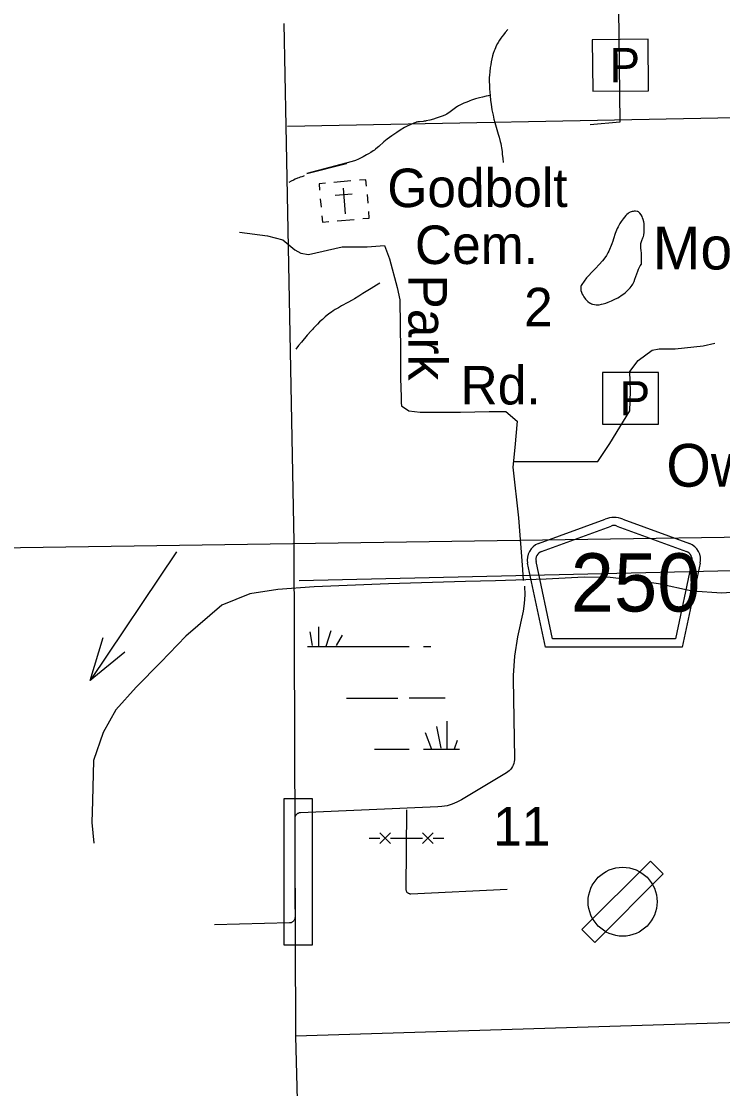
# Model space of a CAD drawing. Extents: x 2480962 to 2688785, y 277103 to 599240.
# Drawn here: x 2503814 to 2512009, y 452337 to 464805 of the extents above; entities that cross this region are included whole.
import ezdxf

# ---------------------------------------------------------------- set-up
doc = ezdxf.new("R2010")
doc.units = 0
for name, color, linetype in [('Airports Landing Strip or Private Airport', 7, 'Continuous'), ('County Boundary', 7, 'Continuous'), ('County Roads Related Text', 7, 'Continuous'), ('County Routes Highway Center Lines', 7, 'Continuous'), ('Culture', 7, 'Continuous'), ('Culture Text', 7, 'Continuous'), ('Divided_Highway', 7, 'Continuous'), ('Lakes and Ponds', 7, 'Continuous'), ('Lakes and Ponds Text', 7, 'Continuous'), ('Level 31', 7, 'Continuous'), ('Local Roads Improved', 7, 'Continuous'), ('Local Roads Related Cells', 7, 'Continuous'), ('Local Roads Related Text', 7, 'Continuous'), ('Local Roads Unimproved', 7, 'Continuous'), ('Narrow River Creek and Branch and Slough', 7, 'Continuous'), ('Roadshields County Roads', 7, 'Continuous'), ('Section Lines', 7, 'Continuous'), ('Section Numbers', 7, 'Continuous'), ('Swamps', 7, 'Continuous'), ('Township and Range lines', 7, 'Continuous'), ('Uninventoried Roads and Features', 7, 'Continuous')]:
    doc.layers.add(name, color=color, linetype=linetype)

msp = doc.modelspace()

# ---------------------------------------------------------------- linework, layer by layer
at = {"layer": 'Airports Landing Strip or Private Airport'}
msp.add_lwpolyline([(2511165.482, 454996.038), (2510365.484, 454196.04), (2510516.821, 454043.934), (2511315.482, 454846.038)], close=True, dxfattribs=at)
msp.add_circle((2510840.482, 454521.039), 403.112, dxfattribs=at)
at = {"layer": 'County Boundary'}
for points in [[(2506880.1, 464781.039), (2506903.499, 463579.088), (2506998.524, 458726.227)], [(2506998.524, 458726.227), (2507016.277, 452949.094), (2507155.845, 447584.988), (2507214.274, 442295.776), (2507237.15, 439580.827)]]:
    msp.add_lwpolyline(points, dxfattribs=at)
at = {"layer": 'County Roads Related Text'}
msp.add_line((2505626.898, 458609.869), (2504618.489, 457104.848), dxfattribs=at)
msp.add_lwpolyline([(2505024.802, 457435.566), (2504618.489, 457104.848), (2504769.827, 457606.407)], dxfattribs=at)
at = {"layer": 'County Routes Highway Center Lines'}
msp.add_lwpolyline([(2512166.183, 458135.374), (2511999.533, 458123.881), (2511654.738, 458146.867), (2511258.225, 458233.066), (2510965.149, 458279.038), (2510695.06, 458307.771), (2510390.492, 458313.518), (2509948.006, 458290.531), (2509356.109, 458267.545), (2509005.568, 458261.799), (2508103.356, 458233.066), (2507235.623, 458198.586), (2506810.376, 458169.853), (2506482.822, 458118.134), (2506155.267, 457985.963), (2505735.767, 457623.929), (2505442.692, 457319.36), (2505155.363, 457026.285), (2504919.754, 456761.943), (2504770.343, 456497.6), (2504655.411, 456170.046), (2504643.918, 455698.827), (2504638.171, 455445.977), (2504661.158, 455204.621)], dxfattribs=at)
at = {"layer": 'Culture'}
for p, q in [((2507366.873, 462914.423), (2507292.157, 462907.905)), ((2507292.157, 462907.905), (2507298.675, 462833.19)), ((2507665.738, 462940.494), (2507466.494, 462923.114)), ((2507572.634, 462857.088), (2507598.704, 462558.223)), ((2507840.075, 462955.702), (2507765.36, 462949.184)), ((2507846.592, 462880.986), (2507840.075, 462955.702)), ((2507307.366, 462733.568), (2507316.055, 462633.946)), ((2507479.529, 462773.681), (2507678.773, 462791.062)), ((2507855.283, 462781.364), (2507863.972, 462681.743)), ((2507324.745, 462534.325), (2507331.264, 462459.609)), ((2507331.264, 462459.609), (2507405.979, 462466.126)), ((2507505.601, 462474.817), (2507704.843, 462492.198)), ((2507804.466, 462500.888), (2507879.182, 462507.405)), ((2507879.182, 462507.405), (2507872.663, 462582.122))]:
    msp.add_line(p, q, dxfattribs=at)
at = {"layer": 'Divided_Highway'}
msp.add_line((2481610.945, 458329.771), (2521075.087, 458914.627), dxfattribs=at)
at = {"layer": 'Lakes and Ponds'}
msp.add_lwpolyline([(2511061.478, 461970.076), (2511060.506, 462036.028), (2511059.275, 462101.976), (2511058.009, 462125.738), (2511054.574, 462161.325), (2511052.405, 462196.852), (2511053.533, 462211.217), (2511056.306, 462223.551), (2511063.894, 462244.772), (2511077.6, 462276.287), (2511083.5, 462292.165), (2511087.533, 462308.285), (2511091.893, 462342.06), (2511093.47, 462367.831), (2511093.347, 462406.779), (2511090.525, 462445.552), (2511088.269, 462461.713), (2511081.677, 462489.493), (2511074.482, 462509.747), (2511067.797, 462524.518), (2511055.662, 462545.87), (2511040.954, 462566.083), (2511033.448, 462573.653), (2511025.407, 462579.223), (2511017.106, 462583.17), (2511008.752, 462585.808), (2510991.908, 462588.164), (2510976.294, 462587.675), (2510962.287, 462585.48), (2510949.982, 462582.332), (2510928.891, 462574.385), (2510913.922, 462566.664), (2510903.441, 462560.035), (2510889.323, 462548.983), (2510877.631, 462536.886), (2510845.799, 462496.656), (2510823.562, 462465.757), (2510808.075, 462441.974), (2510787.155, 462405.018), (2510777.89, 462385.847), (2510769.515, 462366.145), (2510755.094, 462326.33), (2510735.609, 462266.212), (2510725.415, 462236.355), (2510714.049, 462206.865), (2510678.41, 462121.635), (2510668.451, 462100.852), (2510651.76, 462070.602), (2510632.258, 462041.856), (2510606.344, 462009.567), (2510565.467, 461963.508), (2510523.348, 461918.599), (2510481.862, 461875.656), (2510440.236, 461832.73), (2510418.959, 461808.808), (2510389.629, 461770.873), (2510362.67, 461731.122), (2510357.345, 461721.183), (2510353.932, 461711.825), (2510350.621, 461694.415), (2510350.243, 461680.885), (2510352.822, 461660.612), (2510358.885, 461641.339), (2510368.477, 461620.152), (2510377.982, 461602.085), (2510387.187, 461586.812), (2510405.384, 461561.739), (2510420.859, 461544.706), (2510433.538, 461533.145), (2510454.348, 461518.081), (2510465.586, 461511.699), (2510477.396, 461506.162), (2510489.188, 461501.781), (2510511.831, 461496.308), (2510532.073, 461494.182), (2510549.993, 461494.131), (2510565.753, 461495.321), (2510593.307, 461499.79), (2510613.775, 461504.796), (2510643.806, 461514.299), (2510672.591, 461525.352), (2510711.581, 461541.812), (2510740.419, 461554.891), (2510782.958, 461576.578), (2510803.881, 461588.688), (2510824.555, 461601.852), (2510853.109, 461622.728), (2510873.148, 461639.483), (2510901.561, 461665.922), (2510928.711, 461693.361), (2510941.079, 461707.645), (2510951.327, 461722.112), (2510959.899, 461736.496), (2510973.757, 461765.203), (2510984.106, 461791.69), (2511016.177, 461887.02), (2511025.254, 461909.774), (2511032.846, 461926.134), (2511045.904, 461949.201), (2511061.478, 461970.076)], dxfattribs=at)
at = {"layer": 'Level 31'}
msp.add_lwpolyline([(2506886.49, 455725.479), (2507210.923, 455725.479), (2507210.923, 454012.475), (2506886.49, 454012.475)], close=True, dxfattribs=at)
at = {"layer": 'Local Roads Improved'}
for p, q in [((2509676.152, 457915.105), (2509611.784, 457616.812)), ((2509562.78, 457120.061), (2509577.406, 456198.456)), ((2509481.619, 456025.942), (2508956.403, 455710.25)), ((2508682.162, 455627.905), (2507074.602, 455560.037)), ((2507008.465, 455490.835), (2507011.44, 454523.063)), ((2507011.44, 454523.063), (2507012.001, 454340.466)), ((2506945.894, 454272.403), (2506070.549, 454249.599))]:
    msp.add_line(p, q, dxfattribs=at)
for points in [[(2506361.725, 462344.163), (2506690.272, 462299.361), (2506869.479, 462254.559), (2507011.352, 462135.088), (2507078.555, 462097.753), (2507168.158, 462082.819), (2507563.908, 462172.423), (2507855.119, 462172.423), (2508056.728, 462187.357), (2508116.463, 462030.55), (2508206.067, 461694.536), (2508235.935, 461552.664), (2508244.893, 460955.306), (2508244.893, 460634.227), (2508250.869, 460417.685), (2508250.869, 460350.482), (2508257.255, 460313.944), (2508340.473, 460253.411), (2508474.878, 460238.477), (2508945.297, 460238.477), (2509281.311, 460245.944), (2509475.452, 460245.944), (2509609.858, 460133.94), (2509579.99, 459827.794), (2509557.589, 459596.318), (2509624.791, 459006.427), (2509669.593, 458401.603), (2509677.06, 458274.664)], [(2509565.056, 459663.521), (2510020.541, 459663.521), (2510401.356, 459663.521), (2510550.696, 459663.521), (2510692.568, 459872.596), (2510924.044, 460253.411), (2510931.511, 460484.887), (2510924.044, 460716.363), (2511021.115, 460843.302), (2511185.388, 460962.773), (2511267.525, 460977.707), (2511454.199, 460977.707), (2511782.746, 461015.042), (2511917.151, 461044.91)], [(2509693.631, 458205.914), (2509697.655, 458105.624), (2509691.174, 458005.464), (2509676.152, 457915.105)], [(2509611.784, 457616.812), (2509575.222, 457390.494), (2509562.516, 457161.594), (2509562.78, 457120.061)], [(2509577.406, 456198.457), (2509576.652, 456177.785), (2509573.741, 456157.306), (2509568.705, 456137.243), (2509561.599, 456117.817), (2509552.502, 456099.239), (2509541.514, 456081.715), (2509528.753, 456065.434), (2509514.361, 456050.578), (2509498.494, 456037.306), (2509481.619, 456025.942)], [(2508956.403, 455710.25), (2508902.82, 455681.749), (2508846.553, 455659.006), (2508788.216, 455642.269), (2508728.45, 455631.721), (2508682.162, 455627.905)], [(2507074.602, 455560.037), (2507067.407, 455559.354), (2507060.322, 455557.923), (2507053.426, 455555.76), (2507046.794, 455552.887), (2507040.498, 455549.338), (2507034.608, 455545.149), (2507029.188, 455540.368), (2507024.298, 455535.046), (2507019.99, 455529.242), (2507016.313, 455523.02), (2507013.306, 455516.448), (2507011.003, 455509.597), (2507009.429, 455502.542), (2507008.6, 455495.363), (2507008.465, 455490.835)], [(2507012.001, 454340.466), (2507011.651, 454333.37), (2507010.561, 454326.349), (2507008.744, 454319.48), (2507006.218, 454312.84), (2507003.012, 454306.5), (2506999.161, 454300.529), (2506994.706, 454294.994), (2506989.698, 454289.955), (2506984.191, 454285.466), (2506978.244, 454281.579), (2506971.924, 454278.334), (2506965.3, 454275.768), (2506958.443, 454273.908), (2506951.429, 454272.775), (2506945.894, 454272.403)]]:
    msp.add_lwpolyline(points, dxfattribs=at)
at = {"layer": 'Local Roads Related Cells'}
for p, q in [((2511139.244, 464596.301), (2510486.061, 464591.353)), ((2510486.061, 464591.353), (2510490.631, 463988.167)), ((2511143.814, 463993.116), (2511139.244, 464596.301)), ((2510490.631, 463988.167), (2511143.814, 463993.116)), ((2511259.531, 460701.849), (2510606.329, 460701.837)), ((2510606.329, 460701.837), (2510606.34, 460098.634)), ((2511259.542, 460098.646), (2511259.531, 460701.849)), ((2510606.34, 460098.634), (2511259.542, 460098.646))]:
    msp.add_line(p, q, dxfattribs=at)
at = {"layer": 'Local Roads Unimproved'}
msp.add_lwpolyline([(2510792.741, 464950.731), (2510807.539, 463626.339), (2510459.793, 463596.743)], dxfattribs=at)
at = {"layer": 'Narrow River Creek and Branch and Slough'}
for points in [[(2509500.102, 464709.438), (2509469.185, 464673.577), (2509446.887, 464646.329), (2509430.719, 464625.451), (2509418.926, 464609.439), (2509401.807, 464584.698), (2509385.415, 464558.897), (2509377.56, 464545.484), (2509364.078, 464519.991), (2509353.526, 464497.33), (2509345.175, 464477.241), (2509338.494, 464459.472), (2509328.081, 464427.963), (2509321.234, 464404.003), (2509312.293, 464367.567), (2509304.681, 464330.576), (2509298.682, 464296.912), (2509294.076, 464267.427), (2509287.608, 464215.794), (2509284.22, 464177.062), (2509282.578, 464148.023), (2509281.668, 464104.5), (2509282.762, 464061.045), (2509285.306, 464016.876), (2509291.55, 463939.588), (2509297.825, 463881.65), (2509303.477, 463838.226), (2509313.553, 463773.155), (2509325.646, 463708.189), (2509336.01, 463662.822), (2509346.556, 463623.631), (2509387.809, 463488.176), (2509397.669, 463454.264), (2509410.921, 463402.992), (2509416.586, 463377.092), (2509421.445, 463350.965), (2509425.268, 463326.733), (2509430.915, 463284.236), (2509434.452, 463252.302), (2509438.978, 463204.332), (2509443.001, 463156.316)], [(2509297.22, 463942.085), (2509268.734, 463936.774), (2509244.023, 463931.598), (2509201.179, 463921.415), (2509169.304, 463912.896), (2509121.762, 463898.812), (2509074.363, 463883.302), (2509054.692, 463876.333), (2509037.672, 463869.893), (2509008.271, 463857.91), (2508986.496, 463848.373), (2508954.195, 463833.279), (2508922.223, 463817.355), (2508912.162, 463811.898), (2508902.976, 463806.395), (2508886.276, 463795.254), (2508872.075, 463784.849), (2508823.193, 463747.012), (2508810.659, 463737.995), (2508801.05, 463731.544), (2508786.199, 463722.52), (2508770.699, 463714.476), (2508743.333, 463702.33), (2508719.098, 463692.705), (2508697.696, 463684.957), (2508659.874, 463672.682), (2508631.262, 463664.341), (2508588.065, 463652.822), (2508544.689, 463641.981), (2508537.221, 463640.323), (2508523.065, 463638.013), (2508510.558, 463636.625), (2508466.514, 463633.05), (2508455.585, 463631.691), (2508447.446, 463630.358), (2508435.358, 463627.701), (2508429.38, 463626.018), (2508423.452, 463624.063), (2508400.519, 463615.471), (2508358.523, 463597.546), (2508322.744, 463580.105), (2508292.093, 463563.656), (2508239.697, 463532.6), (2508201.247, 463507.757), (2508144.547, 463468.686), (2508088.533, 463428.311), (2508067.602, 463412.156), (2508049.959, 463397.312), (2507990.183, 463343.394), (2507975.035, 463330.19), (2507951.621, 463311.188), (2507939.48, 463302.184), (2507926.973, 463293.594), (2507897.715, 463274.754), (2507871.813, 463258.816), (2507848.898, 463245.353), (2507808.19, 463223.03), (2507777.113, 463207.459), (2507753.475, 463196.516), (2507717.454, 463181.396), (2507680.713, 463167.976), (2507149.935, 463027.847), (2507612.529, 463146.016), (2507571.357, 463133.804)], [(2507116.975, 462999.01), (2507101.348, 462994.176), (2507089.703, 462990.333), (2507072.337, 462984.241), (2507055.07, 462977.779), (2507040.222, 462971.851), (2507014.616, 462960.717), (2506995.675, 462951.815), (2506967.579, 462937.743), (2506939.731, 462923.019)], [(2508002.751, 461746.233), (2507964.96, 461724.872), (2507900.051, 461685.484), (2507804.104, 461624.149), (2507756.052, 461593.673), (2507707.505, 461564.069), (2507679.656, 461547.985), (2507630.289, 461520.934), (2507555.783, 461481.01), (2507518.826, 461460.412), (2507482.376, 461438.814), (2507457.753, 461423.018), (2507436.71, 461408.512), (2507418.654, 461395.337), (2507387.795, 461371.292), (2507365.214, 461352.521), (2507332.133, 461323.351), (2507299.862, 461293.181), (2507274.373, 461268.367), (2507255.597, 461249.521), (2507228.013, 461220.746), (2507214.494, 461206.084), (2507201.165, 461191.211), (2507154.783, 461138.46), (2507086.23, 461058.628), (2507052.685, 461018.101), (2507019.796, 460976.99)]]:
    msp.add_lwpolyline(points, dxfattribs=at)
at = {"layer": 'Roadshields County Roads'}
for p, q in [((2509857.033, 458704.507), (2510636.408, 458990.844)), ((2510843.321, 458990.845), (2511621.343, 458705.005)), ((2509891.519, 458610.642), (2510705.379, 458909.648)), ((2510774.35, 458909.648), (2511586.858, 458611.138)), ((2509941.005, 457492.681), (2509730.448, 458474.853)), ((2510021.839, 457592.682), (2509828.226, 458495.814)), ((2511650.151, 458496.311), (2511456.431, 457592.682)), ((2511747.929, 458475.351), (2511537.265, 457492.682)), ((2511537.265, 457492.682), (2509941.005, 457492.682)), ((2511456.431, 457592.682), (2510021.839, 457592.682))]:
    msp.add_line(p, q, dxfattribs=at)
for centre, radius, start, end in [((2510739.865, 458709.247), 300, 69.8269806, 110.1730139), ((2510739.864, 458815.783), 100, 69.8269876, 110.1729839), ((2509926.004, 458516.776), 200, 110.1729839, 192.0998896), ((2509926.004, 458516.776), 100, 110.1729839, 192.0998896), ((2511552.372, 458517.272), 100, 347.9000932, 69.8269876), ((2511552.372, 458517.273), 200, 347.9000917, 69.8270083)]:
    msp.add_arc(centre, radius, start, end, dxfattribs=at)
at = {"layer": 'Section Lines'}
for p, q in [((2507061.86, 458273.186), (2517558.016, 458514.302)), ((2512209.867, 453109.627), (2507016.277, 452949.094))]:
    msp.add_line(p, q, dxfattribs=at)
at = {"layer": 'Swamps'}
for p, q in [((2507431.511, 457683.854), (2507371.102, 457502.616)), ((2507564.416, 457635.527), (2507491.924, 457514.7)), ((2507615.207, 457502.62), (2508346.06, 457502.633)), ((2507612.05, 456899.991), (2508212.047, 456900.001)), ((2508786.526, 456628.846), (2508786.529, 456302.618)), ((2508532.801, 456495.933), (2508605.296, 456302.615)), ((2508665.705, 456568.431), (2508714.036, 456314.699))]:
    msp.add_line(p, q, dxfattribs=at)
for points in [[(2507286.524, 457732.934), (2507286.526, 457502.614)], [(2507183.632, 457674.295), (2507214.032, 457514.695)], [(2507159.272, 457502.612), (2507615.207, 457502.62)], [(2508515.203, 457502.636), (2508600.429, 457502.638)], [(2508346.962, 456902.622), (2508767.304, 456902.629)], [(2508905.489, 456405.779), (2508871.105, 456302.62)], [(2507941.982, 456302.603), (2508346.071, 456302.61)], [(2508515.214, 456302.613), (2508934.18, 456302.621)]]:
    msp.add_lwpolyline(points, dxfattribs=at)
at = {"layer": 'Township and Range lines'}
msp.add_line((2506922.23, 463579.459), (2512154.611, 463683.119), dxfattribs=at)
at = {"layer": 'Uninventoried Roads and Features'}
for p, q in [((2508314.25, 455595.495), (2508306.32, 454669.691)), ((2507877.047, 455263.814), (2508002.047, 455263.816)), ((2508002.045, 455326.316), (2508127.048, 455201.319)), ((2508127.046, 455326.319), (2508002.048, 455201.316)), ((2508127.047, 455263.819), (2508502.047, 455263.828)), ((2508502.046, 455326.328), (2508627.049, 455201.331)), ((2508627.046, 455326.331), (2508502.049, 455201.328)), ((2508627.047, 455263.831), (2508752.047, 455263.834)), ((2508364.403, 454613.893), (2509491.719, 454668.838))]:
    msp.add_line(p, q, dxfattribs=at)
msp.add_lwpolyline([(2508306.32, 454669.691), (2508306.574, 454663.899), (2508307.432, 454658.165), (2508308.885, 454652.552), (2508310.916, 454647.122), (2508313.504, 454641.934), (2508316.619, 454637.045), (2508320.229, 454632.508), (2508324.294, 454628.373), (2508328.768, 454624.686), (2508333.603, 454621.487), (2508338.746, 454618.811), (2508344.14, 454616.687), (2508349.728, 454615.138), (2508355.446, 454614.182), (2508361.233, 454613.829), (2508364.403, 454613.893)], dxfattribs=at)

# ---------------------------------------------------------------- texts
at = {"layer": 'Culture Text'}
for s, rotation, p in [('Godbolt', 0.051625, (2508090.649, 462634.636)), ('Cem.', 0.0516278, (2508413.436, 461969.903))]:
    msp.add_text(s, height=450, rotation=rotation, dxfattribs=at).set_placement(p)
at = {"layer": 'Lakes and Ponds Text'}
for s, rotation, p in [('Moore P.', 359.9639028, (2511192.335, 461907.464)), ('Owens P.', 359.9692139, (2511351.109, 459369.237))]:
    msp.add_text(s, height=500, rotation=rotation, dxfattribs=at).set_placement(p)
at = {"layer": 'Local Roads Related Cells'}
msp.add_text('P', height=400, rotation=0.4340506, dxfattribs=at).set_placement((2510689.25, 464092.931))
at = {"layer": 'Local Roads Related Text'}
for s, height, rotation, p in [('Park', 450, 270.0008917, (2508337.766, 461848.4)), ('Rd.', 450, 0.0010306, (2508945.967, 460329.583)), ('P', 400, 0.0010667, (2510805.745, 460201.893))]:
    msp.add_text(s, height=height, rotation=rotation, dxfattribs=at).set_placement(p)
at = {"layer": 'Roadshields County Roads'}
msp.add_text('250', height=680, dxfattribs=at).set_placement((2510233.365, 457910.965))
at = {"layer": 'Section Numbers'}
for s, rotation, p in [('2', 359.979525, (2509688.59, 461242.752)), ('11', 359.9795417, (2509327.749, 455177.446))]:
    msp.add_text(s, height=450, rotation=rotation, dxfattribs=at).set_placement(p)

doc.saveas('drawing.dxf')
